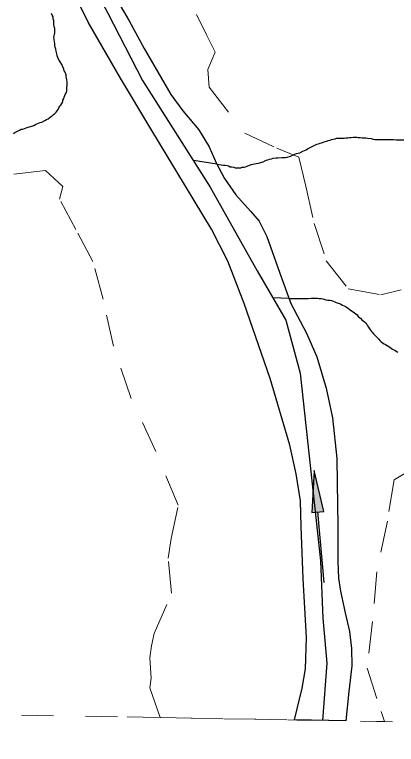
# Model space of a CAD drawing. Extents: x 785.9 to 812.4, y 7674.9 to 7703.1.
# Drawn here: x 796.16 to 797.356, y 7675.091 to 7677.379 of the extents above; entities that cross this region are included whole.
import ezdxf

# ---------------------------------------------------------------- set-up
doc = ezdxf.new("R2010")
doc.units = 0
doc.header["$LTSCALE"] = 0.04
doc.linetypes.add('SHORT_DASHED', pattern=[2.7, 1.5, -1.2])
for name, color, linetype, lineweight in [('10', 7, 'Continuous', 25), ('2', 7, 'Continuous', 25), ('21', 7, 'SHORT_DASHED', 13), ('53', 7, 'SHORT_DASHED', 13), ('55', 7, 'Continuous', 25), ('7', 7, 'Continuous', 25)]:
    doc.layers.add(name, color=color, linetype=linetype, lineweight=lineweight)

msp = doc.modelspace()

# ---------------------------------------------------------------- hatches: boundary and pattern name
at = {"layer": '10'}
msp.add_hatch(color=256, dxfattribs=at).paths.add_polyline_path([(797.0986, 7675.9495), (797.0916, 7675.8179), (797.1284, 7675.821)])

# ---------------------------------------------------------------- linework, layer by layer
msp.add_line((797.1294, 7675.5981), (797.11, 7675.8195), dxfattribs=at)
msp.add_lwpolyline([(797.0986, 7675.9495), (797.0916, 7675.8179), (797.1284, 7675.821)], close=True, dxfattribs=at)
at = {"layer": '2'}
for points in [[(796.448, 7677.481), (796.5191, 7677.3593), (796.5665, 7677.272), (796.6494, 7677.1276)], [(797.0371, 7675.1672), (797.061, 7675.2666), (797.0718, 7675.328), (797.075, 7675.4261), (797.0642, 7675.6093), (797.0578, 7675.7741), (797.0556, 7675.8539), (797.0426, 7675.939), (797.0222, 7676.0285), (796.9607, 7676.2375), (796.8789, 7676.4724), (796.8282, 7676.606), (796.7765, 7676.7062), (796.5869, 7677.0208), (796.4921, 7677.1792), (796.3909, 7677.3548), (796.3499, 7677.4389)], [(796.6494, 7677.1276), (796.6871, 7677.077), (796.7377, 7677.0177), (796.7701, 7676.9638), (796.7916, 7676.9143), (796.8175, 7676.8647), (796.853, 7676.814), (796.8994, 7676.7623), (796.9263, 7676.731), (796.95, 7676.6825), (796.9909, 7676.5683), (797.0254, 7676.4724), (797.075, 7676.3797), (797.1073, 7676.3053), (797.1364, 7676.2073), (797.1557, 7676.1146), (797.1698, 7675.9864), (797.1708, 7675.911), (797.173, 7675.7752), (797.173, 7675.6642), (797.1752, 7675.6114), (797.1805, 7675.5705), (797.1956, 7675.5026), (797.2096, 7675.4444), (797.215, 7675.3916), (797.2161, 7675.3366), (797.2075, 7675.2569), (797.1979, 7675.1643), (797.0371, 7675.1672)]]:
    msp.add_lwpolyline(points, dxfattribs=at)
at = {"layer": '21'}
for points in [[(796.7302, 7677.3791), (796.7628, 7677.3131), (796.7886, 7677.2609), (796.7652, 7677.2066), (796.7693, 7677.1512), (796.8815, 7677.0065), (796.9818, 7676.9599), (797.0505, 7676.9313), (797.072, 7676.8404), (797.0988, 7676.7233), (797.1365, 7676.6062), (797.2051, 7676.519), (797.3073, 7676.5), (797.3708, 7676.5159)], [(796.616, 7675.1748), (796.5837, 7675.268), (796.5875, 7675.298), (796.5839, 7675.3621), (796.589, 7675.3999), (796.5973, 7675.4379), (796.6521, 7675.5649), (796.6417, 7675.6741), (796.6502, 7675.7356), (796.6725, 7675.8403), (796.6025, 7676.0089), (796.5255, 7676.1751), (796.4698, 7676.3389), (796.4378, 7676.4861), (796.4057, 7676.6048), (796.3523, 7676.7045), (796.3013, 7676.7995), (796.3108, 7676.8398), (796.2574, 7676.8897), (796.1306, 7676.8755)], [(797.4279, 7675.968), (797.3487, 7675.9196), (797.3278, 7675.7909), (797.2953, 7675.6321), (797.2816, 7675.4755), (797.2643, 7675.3296), (797.3079, 7675.1934), (797.3188, 7675.1622)], [(796.616, 7675.1748), (797.0438, 7675.1671), (797.3188, 7675.1622)]]:
    msp.add_lwpolyline(points, dxfattribs=at)
at = {"layer": '53'}
msp.add_lwpolyline([(791.2055, 7675.2705), (791.7362, 7675.2611), (792.267, 7675.2518), (792.7977, 7675.2425), (793.3285, 7675.2331), (793.8592, 7675.2237), (794.39, 7675.2143), (794.9207, 7675.2049), (795.4515, 7675.1955), (795.9822, 7675.186), (796.513, 7675.1766), (797.0438, 7675.1671), (797.5745, 7675.1576), (798.1053, 7675.148), (798.6361, 7675.1385), (799.1668, 7675.129), (799.6976, 7675.1194), (800.2284, 7675.1098), (800.7592, 7675.1002), (801.2899, 7675.0906)], dxfattribs=at)
at = {"layer": '55'}
for p, q in [((796.7939, 7676.9098), (796.7201, 7676.9207)), ((797.0194, 7676.489), (796.9691, 7676.4906))]:
    msp.add_line(p, q, dxfattribs=at)
msp.add_lwpolyline([(795.2978, 7680.4746), (795.3812, 7680.3334), (795.8685, 7679.6128), (796.0673, 7679.3113), (796.0865, 7679.2407), (796.125, 7679.0867), (796.1827, 7678.875), (796.234, 7678.7146), (796.2981, 7678.5863), (796.3173, 7678.4836), (796.3237, 7678.0024), (796.3237, 7677.8066), (796.3494, 7677.6655), (796.3879, 7677.5051), (796.452, 7677.3832), (796.561, 7677.1715), (796.7726, 7676.8378), (796.9201, 7676.5748), (797.0098, 7676.4208), (797.0547, 7676.254), (797.1188, 7675.6662), (797.1252, 7675.4866), (797.1381, 7675.3454), (797.1251, 7675.1656)], dxfattribs=at)
at = {"layer": '7'}
for points in [[(796.3078, 7677.2221), (796.2973, 7677.2391), (796.2956, 7677.244), (796.294, 7677.2488), (796.2924, 7677.2553), (796.2908, 7677.2634), (796.2892, 7677.2699), (796.2875, 7677.2763), (796.2859, 7677.2812), (796.2859, 7677.2877), (796.2833, 7677.3065), (796.2859, 7677.3216), (796.2859, 7677.3346), (796.2843, 7677.3411), (796.2827, 7677.3475), (796.2827, 7677.3605), (796.2811, 7677.3653), (796.2811, 7677.3718), (796.2778, 7677.3767), (796.2762, 7677.3815)], [(796.1565, 7677.0061), (796.1613, 7677.0093), (796.1759, 7677.0166), (796.1807, 7677.0198), (796.1864, 7677.0198), (796.1913, 7677.0215), (796.1961, 7677.0231), (796.2058, 7677.0263), (796.2107, 7677.0279), (796.2204, 7677.0312), (796.2252, 7677.0344), (796.2301, 7677.036), (796.235, 7677.0384), (796.2398, 7677.0401), (796.2455, 7677.0417), (796.2552, 7677.0465), (796.26, 7677.0498), (796.2649, 7677.0514), (796.273, 7677.0579), (796.2778, 7677.0611), (796.2819, 7677.0651), (796.2867, 7677.0684), (796.2908, 7677.0724), (796.294, 7677.0765), (796.2964, 7677.0813), (796.2989, 7677.0862), (796.3021, 7677.091), (796.3053, 7677.0951), (796.3078, 7677.0999), (796.311, 7677.1048), (796.3118, 7677.1105), (796.3142, 7677.1153), (796.3159, 7677.1202), (796.3175, 7677.125), (796.3199, 7677.1299), (796.3223, 7677.1347), (796.324, 7677.1396), (796.324, 7677.1509), (796.3248, 7677.1566), (796.3248, 7677.1679), (796.324, 7677.1736), (796.3231, 7677.1792), (796.3215, 7677.1841), (796.3215, 7677.1898), (796.3191, 7677.1978), (796.3159, 7677.2027), (796.3142, 7677.2076), (796.3078, 7677.2221)], [(796.7939, 7676.9098), (796.8143, 7676.9066), (796.82, 7676.9066), (796.8256, 7676.9057), (796.8305, 7676.9041), (796.8353, 7676.9017), (796.841, 7676.9009), (796.8467, 7676.9001), (796.8515, 7676.8985), (796.8685, 7676.8985), (796.8734, 7676.9001), (796.879, 7676.9001), (796.8839, 7676.9017), (796.8887, 7676.9033), (796.9017, 7676.9082), (796.9171, 7676.9114), (796.9227, 7676.913), (796.9284, 7676.9138), (796.9341, 7676.9155), (796.9389, 7676.9171), (796.9486, 7676.9219), (796.9535, 7676.9235), (796.9591, 7676.9252), (796.9648, 7676.9268), (796.9697, 7676.9284), (796.9794, 7676.93), (796.985, 7676.93), (796.9972, 7676.9308), (797.0085, 7676.9308), (797.0142, 7676.9316), (797.0239, 7676.9349), (797.0287, 7676.9373), (797.0336, 7676.9389), (797.0384, 7676.9405), (797.0433, 7676.943), (797.0481, 7676.9446), (797.0538, 7676.9454), (797.0635, 7676.9503), (797.0684, 7676.9527), (797.0732, 7676.9551), (797.0781, 7676.9575), (797.1072, 7676.9721), (797.1121, 7676.9737), (797.1169, 7676.9753), (797.1218, 7676.977), (797.1274, 7676.9786), (797.1331, 7676.9802), (797.138, 7676.9818), (797.1428, 7676.9834), (797.1485, 7676.985), (797.1533, 7676.9867), (797.1582, 7676.9883), (797.1638, 7676.9891), (797.1695, 7676.9907), (797.1752, 7676.9915), (797.1922, 7676.9915), (797.1978, 7676.9923), (797.2035, 7676.9923), (797.2092, 7676.9931), (797.2148, 7676.9931), (797.2205, 7676.9939), (797.2262, 7676.9948), (797.2318, 7676.9948), (797.2367, 7676.9931), (797.2431, 7676.9931), (797.2488, 7676.9923), (797.2601, 7676.9923), (797.2658, 7676.9915), (797.2771, 7676.9899), (797.2836, 7676.9883), (797.2893, 7676.9875), (797.3297, 7676.9875), (797.3354, 7676.9867), (797.3467, 7676.9867)], [(797.3467, 7676.9867), (797.3556, 7676.9859), (797.4042, 7676.9859)], [(797.0194, 7676.489), (797.0392, 7676.489), (797.0797, 7676.489), (797.0894, 7676.4898), (797.1032, 7676.4898), (797.1088, 7676.4898), (797.1145, 7676.489), (797.1202, 7676.4882), (797.1258, 7676.4874), (797.1355, 7676.4842), (797.1412, 7676.4834), (797.1477, 7676.4834), (797.1533, 7676.4818), (797.1582, 7676.4801), (797.163, 7676.4785), (797.1679, 7676.4761), (797.1776, 7676.4729), (797.1825, 7676.4704), (797.1873, 7676.4672), (797.1922, 7676.4656), (797.197, 7676.4631), (797.2019, 7676.4599), (797.2059, 7676.4567), (797.2108, 7676.4534), (797.2156, 7676.4502), (797.2205, 7676.447), (797.2245, 7676.4437), (797.2286, 7676.4405), (797.2334, 7676.4373), (797.2367, 7676.4324), (797.2407, 7676.4292), (797.2448, 7676.4259), (797.248, 7676.4219), (797.252, 7676.4186), (797.2561, 7676.4154), (797.2601, 7676.4114), (797.2634, 7676.4073), (797.2658, 7676.4025), (797.269, 7676.3984), (797.2715, 7676.3936), (797.2747, 7676.3895), (797.2779, 7676.3855), (797.2812, 7676.3814), (797.2844, 7676.3774), (797.2925, 7676.3693), (797.2965, 7676.3652), (797.3006, 7676.3612), (797.3038, 7676.3571), (797.3079, 7676.3531), (797.3127, 7676.3499), (797.3176, 7676.3466), (797.3224, 7676.3442), (797.3273, 7676.341), (797.3322, 7676.3385), (797.337, 7676.3353), (797.3411, 7676.3321), (797.3459, 7676.3288), (797.3508, 7676.3264), (797.3556, 7676.3232), (797.3605, 7676.3207)]]:
    msp.add_lwpolyline(points, dxfattribs=at)

doc.saveas('drawing.dxf')
